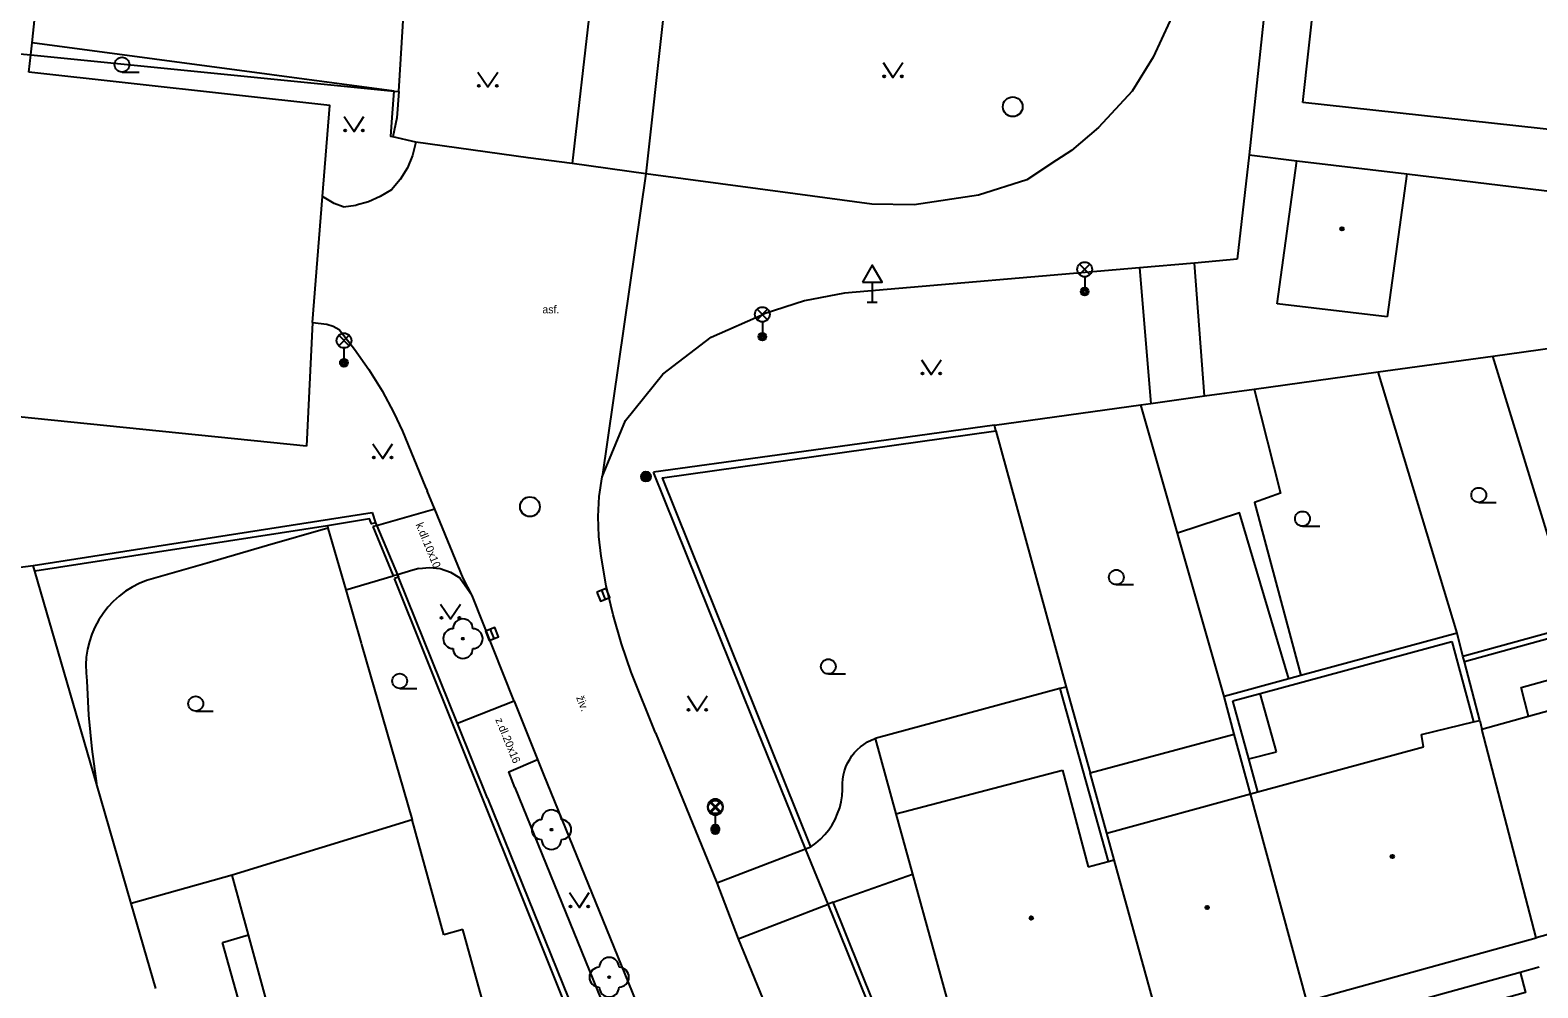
# Model space of a CAD drawing. Extents: x -595546 to -593986, y -1160845 to -1159202.
# Drawn here: x -595349 to -595272.7, y -1160581.5 to -1160533 of the extents above; entities that cross this region are included whole.
import ezdxf

# ---------------------------------------------------------------- set-up
doc = ezdxf.new("R2010")
doc.units = 0
for name, color, linetype in [('DOP - kresba z DSPS bez souradnic', 7, 'Continuous'), ('DOP - rozhrani ploch obecne', 7, 'Continuous'), ('Level 22', 7, 'Continuous'), ('Level 25', 7, 'Continuous'), ('Level 27', 7, 'Continuous'), ('Level 33', 7, 'Continuous'), ('Level 34', 7, 'Continuous'), ('Level 36', 7, 'Continuous'), ('Level 39', 7, 'Continuous'), ('Specificka linie pasportu komunikaci', 7, 'Continuous'), ('TM - budovy zdene_ betonove - VP', 7, 'Continuous'), ('TM - chodniky - VP', 7, 'Continuous'), ('TM - komunikace - VP', 7, 'Continuous'), ('TM - letecke snimky - pomocna linie', 7, 'Continuous'), ('TM - plot drateny_ kovovy - VP', 7, 'Continuous'), ('TM - podezdivka plotu - VP', 7, 'Continuous'), ('TM - popis povrchu', 7, 'Continuous'), ('TM - rozhrani ploch obecne - VP', 7, 'Continuous'), ('TM - vjezd na pozemek', 7, 'Continuous')]:
    doc.layers.add(name, color=color, linetype=linetype)

msp = doc.modelspace()

# ---------------------------------------------------------------- linework, layer by layer
at = {"layer": 'DOP - kresba z DSPS bez souradnic'}
for points in [[(-595270.69, -1160563.4), (-595276.38, -1160564.97)], [(-595286.72, -1160566.56), (-595277.03, -1160563.93)], [(-595277.03, -1160563.93), (-595275.92, -1160568)], [(-595273.52, -1160566.27), (-595270.18, -1160565.34)], [(-595296.85, -1160566.32), (-595294.41, -1160575.07)], [(-595288.11, -1160566.94), (-595286.72, -1160566.56)], [(-595285.9, -1160569.52), (-595286.72, -1160566.56)], [(-595273.15, -1160567.71), (-595273.52, -1160566.27)], [(-595287.3, -1160569.87), (-595288.11, -1160566.94)], [(-595287.3, -1160569.87), (-595285.9, -1160569.52)], [(-595286.84, -1160571.55), (-595287.3, -1160569.87)], [(-595339.23, -1160579.17), (-595337.91, -1160578.78)], [(-595337.68, -1160584.72), (-595339.23, -1160579.17)]]:
    msp.add_lwpolyline(points, dxfattribs=at)
at = {"layer": 'DOP - rozhrani ploch obecne'}
for points in [[(-595270.77, -1160563.11), (-595274.95, -1160549.48)], [(-595276.76, -1160563.52), (-595280.75, -1160550.28)], [(-595290.91, -1160558.45), (-595292.76, -1160551.95)], [(-595300.09, -1160553.27), (-595296.54, -1160566.24)], [(-595288.55, -1160566.71), (-595290.91, -1160558.45)], [(-595348.72, -1160560.38), (-595348.8, -1160560.09)], [(-595345.6, -1160571.12), (-595348.72, -1160560.38)], [(-595276.76, -1160563.52), (-595284.67, -1160565.66)], [(-595276.46, -1160564.68), (-595276.76, -1160563.52)], [(-595276.46, -1160564.68), (-595270.77, -1160563.11)], [(-595276.38, -1160564.97), (-595276.46, -1160564.68)], [(-595275.61, -1160567.93), (-595276.38, -1160564.97)], [(-595285.27, -1160565.82), (-595288.55, -1160566.71)], [(-595284.67, -1160565.66), (-595285.27, -1160565.82)], [(-595296.85, -1160566.32), (-595306.2, -1160568.85)], [(-595296.54, -1160566.24), (-595296.85, -1160566.32)], [(-595296.54, -1160566.24), (-595295.32, -1160570.59)], [(-595288.03, -1160568.62), (-595288.55, -1160566.71)], [(-595306.2, -1160568.85), (-595305.15, -1160572.66)], [(-595295.32, -1160570.59), (-595288.03, -1160568.62)], [(-595287.21, -1160571.65), (-595288.03, -1160568.62)], [(-595294.48, -1160573.63), (-595295.32, -1160570.59)], [(-595343.84, -1160577.2), (-595345.6, -1160571.12)], [(-595338.73, -1160575.76), (-595343.84, -1160577.2)], [(-595342.6, -1160581.5), (-595343.84, -1160577.2)]]:
    msp.add_lwpolyline(points, dxfattribs=at)
at = {"layer": 'Level 22'}
for centre in [(-595327.06, -1160563.79), (-595322.58, -1160573.46), (-595319.66, -1160580.93)]:
    msp.add_circle(centre, 0.05, dxfattribs=at)
for centre, start, end in [((-595327.06, -1160563.29), 0, 180), ((-595327.56, -1160563.79), 90, 270), ((-595326.56, -1160563.79), 270, 90), ((-595327.06, -1160564.29), 180, 0), ((-595323.08, -1160573.46), 90, 270), ((-595322.58, -1160572.96), 0, 180), ((-595322.08, -1160573.46), 270, 90), ((-595322.58, -1160573.96), 180, 0), ((-595320.16, -1160580.93), 90, 270), ((-595319.66, -1160580.43), 0, 180), ((-595319.16, -1160580.93), 270, 90), ((-595319.66, -1160581.43), 180, 0)]:
    msp.add_arc(centre, 0.5, start, end, dxfattribs=at)
at = {"layer": 'Level 25'}
for radius in [0.25, 0.2, 0.15, 0.1, 0.05]:
    msp.add_circle((-595317.8, -1160555.58), radius, dxfattribs=at)
at = {"layer": 'Level 27'}
for p, q in [((-595320.053, -1160561.338), (-595319.867, -1160561.802)), ((-595325.683, -1160563.318), (-595325.497, -1160563.782))]:
    msp.add_line(p, q, dxfattribs=at)
for points in [[(-595320.285, -1160561.43), (-595320.1, -1160561.895), (-595319.635, -1160561.71), (-595319.82, -1160561.245)], [(-595325.915, -1160563.41), (-595325.73, -1160563.875), (-595325.265, -1160563.69), (-595325.45, -1160563.225)]]:
    msp.add_lwpolyline(points, close=True, dxfattribs=at)
for centre in [(-595299.24, -1160536.86), (-595323.67, -1160557.11)]:
    msp.add_circle(centre, 0.5, dxfattribs=at)
at = {"layer": 'Level 33'}
for p, q in [((-595295.865, -1160545.36), (-595295.335, -1160544.83)), ((-595295.865, -1160544.83), (-595295.335, -1160545.36)), ((-595295.6, -1160545.47), (-595295.6, -1160546.22)), ((-595312.175, -1160547.64), (-595311.645, -1160547.11)), ((-595312.175, -1160547.11), (-595311.645, -1160547.64)), ((-595311.91, -1160547.75), (-595311.91, -1160548.5)), ((-595333.345, -1160548.96), (-595332.815, -1160548.43)), ((-595333.345, -1160548.43), (-595332.815, -1160548.96)), ((-595333.08, -1160549.07), (-595333.08, -1160549.82)), ((-595314.555, -1160572.54), (-595314.025, -1160572.01)), ((-595314.555, -1160572.01), (-595314.025, -1160572.54)), ((-595314.555, -1160572.62), (-595314.025, -1160572.09)), ((-595314.555, -1160572.09), (-595314.025, -1160572.62)), ((-595314.29, -1160572.65), (-595314.29, -1160573.4)), ((-595314.29, -1160572.73), (-595314.29, -1160573.48))]:
    msp.add_line(p, q, dxfattribs=at)
for centre, radius in [((-595295.6, -1160545.095), 0.375), ((-595295.6, -1160546.22), 0.2), ((-595295.6, -1160546.22), 0.145), ((-595295.6, -1160546.22), 0.0876), ((-595311.91, -1160547.375), 0.375), ((-595333.08, -1160548.695), 0.375), ((-595311.91, -1160548.5), 0.2), ((-595311.91, -1160548.5), 0.145), ((-595311.91, -1160548.5), 0.0876), ((-595333.08, -1160549.82), 0.2), ((-595333.08, -1160549.82), 0.145), ((-595333.08, -1160549.82), 0.0876), ((-595314.29, -1160572.275), 0.375), ((-595314.29, -1160572.355), 0.375), ((-595314.29, -1160573.4), 0.2), ((-595314.29, -1160573.48), 0.2), ((-595314.29, -1160573.4), 0.145), ((-595314.29, -1160573.48), 0.145), ((-595314.29, -1160573.4), 0.0876), ((-595314.29, -1160573.48), 0.0876)]:
    msp.add_circle(centre, radius, dxfattribs=at)
at = {"layer": 'Level 34'}
for p, q in [((-595306.35, -1160545.742), (-595306.35, -1160546.76)), ((-595306.6, -1160546.76), (-595306.1, -1160546.76))]:
    msp.add_line(p, q, dxfattribs=at)
msp.add_lwpolyline([(-595306.85, -1160545.742), (-595305.85, -1160545.742), (-595306.35, -1160544.876)], close=True, dxfattribs=at)
at = {"layer": 'Level 36'}
for p, q in [((-595344.31, -1160535.105), (-595343.435, -1160535.105)), ((-595275.66, -1160556.895), (-595274.785, -1160556.895)), ((-595284.58, -1160558.095), (-595283.705, -1160558.095)), ((-595294, -1160561.055), (-595293.125, -1160561.055)), ((-595308.57, -1160565.575), (-595307.695, -1160565.575)), ((-595330.26, -1160566.305), (-595329.385, -1160566.305)), ((-595340.58, -1160567.455), (-595339.705, -1160567.455))]:
    msp.add_line(p, q, dxfattribs=at)
for points in [[(-595305.8, -1160534.62), (-595305.3, -1160535.37), (-595304.8, -1160534.62)], [(-595326.3, -1160535.1), (-595325.8, -1160535.85), (-595325.3, -1160535.1)], [(-595333.07, -1160537.36), (-595332.57, -1160538.11), (-595332.07, -1160537.36)], [(-595303.86, -1160549.67), (-595303.36, -1160550.42), (-595302.86, -1160549.67)], [(-595331.62, -1160553.92), (-595331.12, -1160554.67), (-595330.62, -1160553.92)], [(-595328.19, -1160562.04), (-595327.69, -1160562.79), (-595327.19, -1160562.04)], [(-595315.7, -1160566.69), (-595315.2, -1160567.44), (-595314.7, -1160566.69)], [(-595321.67, -1160576.65), (-595321.17, -1160577.4), (-595320.67, -1160576.65)]]:
    msp.add_lwpolyline(points, dxfattribs=at)
for centre, radius in [((-595344.31, -1160534.73), 0.375), ((-595305.75, -1160535.32), 0.05), ((-595304.851, -1160535.32), 0.05), ((-595326.25, -1160535.8), 0.05), ((-595325.351, -1160535.8), 0.05), ((-595333.02, -1160538.06), 0.05), ((-595332.121, -1160538.06), 0.05), ((-595303.81, -1160550.37), 0.05), ((-595302.911, -1160550.37), 0.05), ((-595331.57, -1160554.62), 0.05), ((-595330.671, -1160554.62), 0.05), ((-595275.66, -1160556.52), 0.375), ((-595284.58, -1160557.72), 0.375), ((-595294, -1160560.68), 0.375), ((-595328.14, -1160562.74), 0.05), ((-595327.241, -1160562.74), 0.05), ((-595308.57, -1160565.2), 0.375), ((-595330.26, -1160565.93), 0.375), ((-595340.58, -1160567.08), 0.375), ((-595315.65, -1160567.39), 0.05), ((-595314.751, -1160567.39), 0.05), ((-595321.62, -1160577.35), 0.05), ((-595320.721, -1160577.35), 0.05)]:
    msp.add_circle(centre, radius, dxfattribs=at)
at = {"layer": 'Level 39'}
for centre, radius in [((-595282.58, -1160543.04), 0.09), ((-595282.58, -1160543.04), 0.0398), ((-595280.03, -1160574.82), 0.09), ((-595280.03, -1160574.82), 0.0398), ((-595289.4, -1160577.4), 0.09), ((-595289.4, -1160577.4), 0.0398), ((-595298.3, -1160577.93), 0.09), ((-595298.3, -1160577.93), 0.0398)]:
    msp.add_circle(centre, radius, dxfattribs=at)
at = {"layer": 'Specificka linie pasportu komunikaci'}
for points in [[(-595330.3, -1160536.09), (-595329.95, -1160530.28)], [(-595349.84, -1160534.14), (-595348.93, -1160534.23)], [(-595348.93, -1160534.23), (-595330.54, -1160536.07)], [(-595317.8, -1160540.25), (-595320.02, -1160555.59)], [(-595334.67, -1160547.79), (-595334.16, -1160541.4)], [(-595289.53, -1160551.5), (-595290.04, -1160544.77)], [(-595292.83, -1160545.01), (-595292.25, -1160551.88)]]:
    msp.add_lwpolyline(points, dxfattribs=at)
at = {"layer": 'TM - budovy zdene_ betonove - VP'}
for points in [[(-595284.56, -1160536.64), (-595282.8, -1160520.73)], [(-595271.32, -1160538.1), (-595284.56, -1160536.64)], [(-595285.86, -1160546.83), (-595284.86, -1160539.59)], [(-595284.86, -1160539.59), (-595279.3, -1160540.26)], [(-595279.3, -1160540.26), (-595280.3, -1160547.5)], [(-595280.3, -1160547.5), (-595285.86, -1160546.83)], [(-595273.15, -1160567.71), (-595269.79, -1160566.79)], [(-595278.56, -1160568.65), (-595275.92, -1160568)], [(-595275.92, -1160568), (-595275.61, -1160567.93)], [(-595275.61, -1160567.93), (-595275.5, -1160568.37)], [(-595275.5, -1160568.37), (-595273.15, -1160567.71)], [(-595272.75, -1160578.94), (-595275.5, -1160568.37)], [(-595278.46, -1160569.27), (-595278.56, -1160568.65)], [(-595286.84, -1160571.55), (-595278.46, -1160569.27)], [(-595305.15, -1160572.66), (-595296.73, -1160570.44)], [(-595296.73, -1160570.44), (-595295.43, -1160575.35)], [(-595294.48, -1160573.63), (-595287.21, -1160571.65)], [(-595287.21, -1160571.65), (-595286.84, -1160571.55)], [(-595284.36, -1160582.15), (-595287.21, -1160571.65)], [(-595329.63, -1160572.96), (-595338.73, -1160575.76)], [(-595328.03, -1160578.78), (-595329.63, -1160572.96)], [(-595305.15, -1160572.66), (-595304.31, -1160575.72)], [(-595294.1, -1160574.98), (-595294.48, -1160573.63)], [(-595295.43, -1160575.35), (-595294.41, -1160575.07)], [(-595294.41, -1160575.07), (-595294.1, -1160574.98)], [(-595291.57, -1160584.15), (-595294.1, -1160574.98)], [(-595337.91, -1160578.78), (-595338.73, -1160575.76)], [(-595304.31, -1160575.72), (-595301.32, -1160586.54)], [(-595266.99, -1160577.34), (-595272.75, -1160578.94)], [(-595336.4, -1160584.36), (-595337.91, -1160578.78)], [(-595327.07, -1160578.51), (-595328.03, -1160578.78)], [(-595325.66, -1160583.58), (-595327.07, -1160578.51)], [(-595284.36, -1160582.15), (-595272.75, -1160578.94)]]:
    msp.add_lwpolyline(points, dxfattribs=at)
at = {"layer": 'TM - chodniky - VP'}
for points in [[(-595348.86, -1160533.62), (-595347.62, -1160521.74)], [(-595320.64, -1160531.94), (-595321.54, -1160539.74)], [(-595316.93, -1160532.34), (-595317.8, -1160540.25)], [(-595348.93, -1160534.23), (-595348.86, -1160533.62)], [(-595349.02, -1160535.1), (-595348.93, -1160534.23)], [(-595334.16, -1160541.4), (-595333.8, -1160536.79), (-595349.02, -1160535.1)], [(-595287.28, -1160539.3), (-595284.86, -1160539.59)], [(-595279.3, -1160540.26), (-595268.32, -1160541.59), (-595268.15, -1160544.56), (-595257.27, -1160543.23)], [(-595334.67, -1160547.79), (-595334.98, -1160554.05)], [(-595334.98, -1160554.05), (-595355.2, -1160551.98)], [(-595328.48, -1160557.24), (-595331.32, -1160558.05)], [(-595331.32, -1160558.05), (-595331.42, -1160558.07)], [(-595329.3, -1160560.24), (-595329.59, -1160560.33), (-595330.37, -1160560.55)], [(-595329.3, -1160560.24), (-595328.75, -1160560.18), (-595328.21, -1160560.24), (-595327.69, -1160560.42), (-595327.22, -1160560.71)], [(-595327.22, -1160560.71), (-595326.6, -1160561.61)], [(-595324.47, -1160566.95), (-595327.34, -1160568.09)], [(-595324.43, -1160571.32), (-595324.73, -1160570.53), (-595323.28, -1160569.91)], [(-595324.43, -1160571.32), (-595317.68, -1160587.92)], [(-595314.22, -1160576.16), (-595309.72, -1160574.43)], [(-595313.14, -1160578.98), (-595308.58, -1160577.24)], [(-595273.57, -1160580.68), (-595272.6, -1160580.4)], [(-595288.72, -1160584.88), (-595283.88, -1160583.52), (-595273.57, -1160580.68)]]:
    msp.add_lwpolyline(points, dxfattribs=at)
at = {"layer": 'TM - komunikace - VP'}
for points in [[(-595290.44, -1160530.69), (-595292.13, -1160534.35)], [(-595292.13, -1160534.35), (-595293.19, -1160536.07)], [(-595293.19, -1160536.07), (-595294.9, -1160537.91)], [(-595294.9, -1160537.91), (-595296.26, -1160539.08)], [(-595329.44, -1160538.65), (-595329.61, -1160539.32), (-595329.87, -1160539.96), (-595330.23, -1160540.54), (-595330.68, -1160541.07)], [(-595321.54, -1160539.74), (-595323.76, -1160539.44), (-595329.44, -1160538.65)], [(-595296.26, -1160539.08), (-595297.02, -1160539.57)], [(-595287.28, -1160539.3), (-595287.89, -1160544.58)], [(-595317.8, -1160540.25), (-595321.54, -1160539.74)], [(-595297.02, -1160539.57), (-595298.52, -1160540.56)], [(-595310.25, -1160541.27), (-595317.8, -1160540.25)], [(-595298.52, -1160540.56), (-595300.97, -1160541.34)], [(-595333.12, -1160541.92), (-595333.58, -1160541.76), (-595334.16, -1160541.4)], [(-595330.68, -1160541.07), (-595331.24, -1160541.41), (-595331.84, -1160541.67), (-595332.47, -1160541.84)], [(-595306.37, -1160541.79), (-595310.25, -1160541.27)], [(-595300.97, -1160541.34), (-595304.23, -1160541.82)], [(-595333.12, -1160541.92), (-595332.47, -1160541.84)], [(-595304.23, -1160541.82), (-595306.37, -1160541.79)], [(-595290.04, -1160544.77), (-595292.83, -1160545.01)], [(-595287.89, -1160544.58), (-595290.04, -1160544.77)], [(-595292.83, -1160545.01), (-595307.76, -1160546.3)], [(-595307.76, -1160546.3), (-595309.77, -1160546.69)], [(-595309.77, -1160546.69), (-595311.81, -1160547.34)], [(-595334.67, -1160547.79), (-595333.94, -1160547.86)], [(-595316.94, -1160550.39), (-595314.5, -1160548.53), (-595311.81, -1160547.34)], [(-595333.94, -1160547.86), (-595333.62, -1160547.97), (-595333.33, -1160548.14)], [(-595333.33, -1160548.14), (-595332.54, -1160549.13)], [(-595332.54, -1160549.13), (-595331.82, -1160550.16), (-595331.15, -1160551.24)], [(-595320.02, -1160555.59), (-595318.84, -1160552.75), (-595316.94, -1160550.39)], [(-595331.15, -1160551.24), (-595330.55, -1160552.35)], [(-595330.55, -1160552.35), (-595330.12, -1160553.28), (-595328.97, -1160556.08)], [(-595328.97, -1160556.08), (-595328.87, -1160556.3)], [(-595320.18, -1160558.61), (-595320.21, -1160557.6), (-595320.16, -1160556.59), (-595320.02, -1160555.59)], [(-595328.48, -1160557.24), (-595328.58, -1160557), (-595328.87, -1160556.3)], [(-595326.6, -1160561.61), (-595327.04, -1160560.72), (-595328.48, -1160557.24)], [(-595320.07, -1160559.62), (-595320.18, -1160558.61)], [(-595318.55, -1160565.48), (-595319.04, -1160564.05), (-595319.46, -1160562.59), (-595319.81, -1160561.11), (-595320.07, -1160559.62)], [(-595324.47, -1160566.95), (-595326.6, -1160561.61)], [(-595317.31, -1160568.56), (-595318.55, -1160565.48)], [(-595324.47, -1160566.95), (-595323.28, -1160569.91)], [(-595317.31, -1160568.56), (-595314.22, -1160576.16)], [(-595323.28, -1160569.91), (-595322.98, -1160570.66)], [(-595322.98, -1160570.66), (-595315.68, -1160588.6)], [(-595314.22, -1160576.16), (-595313.14, -1160578.98)], [(-595313.14, -1160578.98), (-595310.13, -1160586.31)]]:
    msp.add_lwpolyline(points, dxfattribs=at)
at = {"layer": 'TM - letecke snimky - pomocna linie'}
for points in [[(-595287.03, -1160551.15), (-595285.7, -1160556.42), (-595287.01, -1160556.9), (-595284.67, -1160565.66)], [(-595331.48, -1160557.92), (-595331.68, -1160557.98), (-595331.78, -1160557.72), (-595333.92, -1160558.07)], [(-595285.27, -1160565.82), (-595287.77, -1160557.42), (-595290.91, -1160558.45)], [(-595333.92, -1160558.07), (-595348.72, -1160560.38)], [(-595333.89, -1160558.19), (-595336.95, -1160559.07), (-595340.01, -1160559.96), (-595343.08, -1160560.84)], [(-595333.92, -1160558.07), (-595333.89, -1160558.19)], [(-595333.89, -1160558.19), (-595332.99, -1160561.31)], [(-595332.99, -1160561.31), (-595330.59, -1160560.61)], [(-595343.08, -1160560.84), (-595343.45, -1160560.99), (-595343.8, -1160561.18), (-595344.14, -1160561.39), (-595344.46, -1160561.63), (-595344.76, -1160561.9), (-595345.03, -1160562.19), (-595345.27, -1160562.51), (-595345.49, -1160562.84), (-595345.68, -1160563.2), (-595345.84, -1160563.56), (-595345.96, -1160563.94), (-595346.06, -1160564.33), (-595346.12, -1160564.72), (-595346.14, -1160565.12), (-595346.13, -1160565.52), (-595346.09, -1160565.92)], [(-595332.99, -1160561.31), (-595332.21, -1160564.01), (-595332.19, -1160564.08), (-595329.63, -1160572.96)], [(-595346.09, -1160565.92), (-595346, -1160567.66), (-595345.84, -1160569.39), (-595345.6, -1160571.12)], [(-595307.85, -1160571.11), (-595307.83, -1160570.9), (-595307.8, -1160570.69), (-595307.75, -1160570.48), (-595307.68, -1160570.28), (-595307.6, -1160570.09), (-595307.49, -1160569.9), (-595307.38, -1160569.72), (-595307.24, -1160569.56), (-595307.1, -1160569.4), (-595306.94, -1160569.26), (-595306.77, -1160569.14), (-595306.59, -1160569.02), (-595306.4, -1160568.93), (-595306.2, -1160568.85)], [(-595309.46, -1160574.33), (-595309.21, -1160574.15), (-595308.97, -1160573.94), (-595308.75, -1160573.71), (-595308.55, -1160573.47), (-595308.38, -1160573.21), (-595308.22, -1160572.94), (-595308.1, -1160572.65), (-595307.99, -1160572.35), (-595307.92, -1160572.05), (-595307.87, -1160571.74), (-595307.85, -1160571.42), (-595307.85, -1160571.11)], [(-595308.32, -1160577.13), (-595304.31, -1160575.72)]]:
    msp.add_lwpolyline(points, dxfattribs=at)
at = {"layer": 'TM - plot drateny_ kovovy - VP'}
for points in [[(-595274.95, -1160549.48), (-595268.56, -1160548.59)], [(-595280.75, -1160550.28), (-595274.95, -1160549.48)], [(-595287.03, -1160551.15), (-595280.75, -1160550.28)], [(-595292.25, -1160551.88), (-595289.53, -1160551.5)], [(-595289.53, -1160551.5), (-595287.03, -1160551.15)], [(-595300.17, -1160552.98), (-595292.76, -1160551.95)], [(-595292.76, -1160551.95), (-595292.25, -1160551.88)], [(-595300.09, -1160553.27), (-595300.17, -1160552.98)], [(-595309.46, -1160574.33), (-595316.97, -1160555.64), (-595300.09, -1160553.27)], [(-595348.8, -1160560.09), (-595331.66, -1160557.4)], [(-595331.66, -1160557.4), (-595331.48, -1160557.92)], [(-595359.99, -1160561.53), (-595348.8, -1160560.09)], [(-595319.68, -1160587.81), (-595330.53, -1160560.75)], [(-595309.72, -1160574.43), (-595309.46, -1160574.33)], [(-595308.32, -1160577.13), (-595308.58, -1160577.24)], [(-595301.32, -1160586.54), (-595304.21, -1160587.38), (-595308.32, -1160577.13)]]:
    msp.add_lwpolyline(points, dxfattribs=at)
at = {"layer": 'TM - podezdivka plotu - VP'}
for points in [[(-595300.17, -1160552.98), (-595305.65, -1160553.74)], [(-595305.65, -1160553.74), (-595317.42, -1160555.36)], [(-595312.41, -1160567.81), (-595317.42, -1160555.36)], [(-595330.32, -1160560.67), (-595330.53, -1160560.75)], [(-595327.34, -1160568.09), (-595330.32, -1160560.67)], [(-595325.82, -1160571.86), (-595327.34, -1160568.09)], [(-595309.72, -1160574.43), (-595312.41, -1160567.81)], [(-595325.82, -1160571.86), (-595319.09, -1160588.51)], [(-595308.58, -1160577.24), (-595309.72, -1160574.43)], [(-595304.35, -1160587.72), (-595308.58, -1160577.24)]]:
    msp.add_lwpolyline(points, dxfattribs=at)
at = {"layer": 'TM - rozhrani ploch obecne - VP'}
for points in [[(-595283.64, -1160505.03), (-595287.28, -1160539.3)], [(-595330.54, -1160536.07), (-595348.86, -1160533.62)], [(-595330.61, -1160538.38), (-595330.71, -1160538.37), (-595330.64, -1160537.4), (-595330.54, -1160536.07)], [(-595330.3, -1160536.09), (-595330.4, -1160537.42), (-595330.61, -1160538.38)], [(-595330.54, -1160536.07), (-595330.3, -1160536.09)], [(-595329.44, -1160538.65), (-595330.61, -1160538.38)], [(-595331.42, -1160558.07), (-595331.62, -1160558.11)], [(-595331.62, -1160558.11), (-595330.59, -1160560.61)], [(-595330.37, -1160560.55), (-595330.59, -1160560.61)], [(-595273.57, -1160580.68), (-595273.3, -1160581.71), (-595283.36, -1160584.52), (-595288.44, -1160585.94), (-595288.72, -1160584.88)]]:
    msp.add_lwpolyline(points, dxfattribs=at)
at = {"layer": 'TM - vjezd na pozemek'}
for points in [[(-595331.48, -1160557.92), (-595331.42, -1160558.07)], [(-595331.42, -1160558.07), (-595330.37, -1160560.55)], [(-595330.37, -1160560.55), (-595330.32, -1160560.67)]]:
    msp.add_lwpolyline(points, dxfattribs=at)

# ---------------------------------------------------------------- texts
at = {"layer": 'TM - popis povrchu'}
msp.add_text('asf.', height=0.4, dxfattribs=at).set_placement((-595323.04, -1160547.32))
for s, rotation, p in [('k.dl.10x10', 292.39166, (-595329.46, -1160558.01)), ('živ.', 291.74589, (-595321.34, -1160566.77)), ('z.dl.20x16', 292.39166, (-595325.43, -1160567.89))]:
    msp.add_text(s, height=0.4, rotation=rotation, dxfattribs=at).set_placement(p)

doc.saveas('drawing.dxf')
